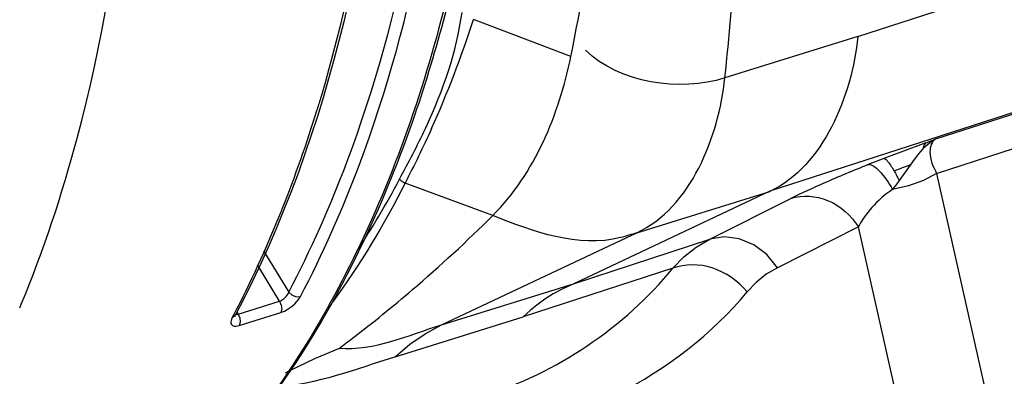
# Paper-space layout 'Sheet' of a CAD drawing. Header units: inches. Extents: x 0.2 to 10.8, y 0.2 to 8.3.
# Tile 300 of 545: x 5.4656 to 5.6879, y 6.4648 to 6.5454. Entities that reach past the tile are written whole.
import ezdxf

# ---------------------------------------------------------------- set-up
doc = ezdxf.new("R2010")
doc.units = ezdxf.units.IN
doc.header["$MEASUREMENT"] = 0
doc.layers.get('0').update_dxf_attribs({"lineweight": 5})

psp = doc.layouts.new('Sheet')

# ---------------------------------------------------------------- linework, layer by layer
at = {"color": 0, "linetype": 'ByBlock', "lineweight": -3}
for p, q in [((5.654845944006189, 6.541591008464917), (6.356262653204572, 6.769911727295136)), ((6.311978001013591, 6.726075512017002), (5.634963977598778, 6.506593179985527)), ((6.302911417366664, 6.722153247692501), (5.672362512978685, 6.518349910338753)), ((5.672618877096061, 6.510650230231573), (6.296200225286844, 6.712201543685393)), ((5.590046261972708, 6.537099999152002), (5.568016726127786, 6.545406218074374)), ((5.654844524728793, 6.541597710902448), (5.624807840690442, 6.532228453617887)), ((5.671494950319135, 6.517858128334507), (5.670175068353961, 6.516818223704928)), ((5.672362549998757, 6.518349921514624), (5.671494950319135, 6.517858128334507)), ((5.671927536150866, 6.518197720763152), (5.672362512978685, 6.518349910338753)), ((5.670207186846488, 6.517583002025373), (5.660679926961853, 6.514001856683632)), ((5.670175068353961, 6.516818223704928), (5.669524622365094, 6.516178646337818)), ((5.670175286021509, 6.516818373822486), (5.669625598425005, 6.5166205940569)), ((5.660679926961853, 6.514001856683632), (5.657172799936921, 6.512621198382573)), ((5.666610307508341, 6.512541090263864), (5.664161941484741, 6.509063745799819)), ((5.672618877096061, 6.510650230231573), (5.725337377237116, 6.275606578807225)), ((5.572384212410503, 6.501123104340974), (5.55261761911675, 6.508470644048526)), ((5.634963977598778, 6.506593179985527), (5.590882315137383, 6.485752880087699)), ((5.60492847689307, 6.497228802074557), (5.634969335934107, 6.506579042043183)), ((5.621390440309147, 6.49574237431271), (5.639686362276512, 6.504961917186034)), ((5.65495517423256, 6.498544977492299), (5.636656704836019, 6.489324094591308)), ((5.705589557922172, 6.272793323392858), (5.65495517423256, 6.498544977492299)), ((5.560835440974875, 6.476382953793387), (5.601397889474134, 6.49555962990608)), ((5.590882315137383, 6.485752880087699), (5.621390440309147, 6.49574237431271)), ((5.601397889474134, 6.49555962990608), (5.60492847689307, 6.497228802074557)), ((5.520672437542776, 6.493126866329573), (5.52633259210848, 6.48378341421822)), ((5.524281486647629, 6.481722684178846), (5.519283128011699, 6.489973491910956)), ((5.613053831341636, 6.489187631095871), (5.579260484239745, 6.478175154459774)), ((5.560835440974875, 6.476382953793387), (5.590887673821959, 6.485738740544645)), ((5.514918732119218, 6.478808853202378), (5.524281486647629, 6.481722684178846)), ((5.513890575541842, 6.478668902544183), (5.513421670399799, 6.477647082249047)), ((5.513916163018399, 6.478636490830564), (5.513588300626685, 6.478010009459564)), ((5.514233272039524, 6.478511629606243), (5.513588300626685, 6.478010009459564)), ((5.514142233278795, 6.478299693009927), (5.514233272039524, 6.478511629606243)), ((5.514350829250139, 6.478778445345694), (5.514564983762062, 6.478754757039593)), ((5.514564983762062, 6.478754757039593), (5.514918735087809, 6.478808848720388)), ((5.514585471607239, 6.479311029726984), (5.514918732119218, 6.478808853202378)), ((5.514918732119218, 6.478808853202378), (5.515286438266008, 6.477947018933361)), ((5.515183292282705, 6.476277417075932), (5.524546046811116, 6.479191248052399)), ((5.550366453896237, 6.469182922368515), (5.579260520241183, 6.478175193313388)), ((5.513421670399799, 6.477647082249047), (5.513317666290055, 6.477316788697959))]:
    psp.add_line(p, q, dxfattribs=at)
for points in [[(5.669524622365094, 6.516178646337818), (5.668525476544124, 6.515060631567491), (5.667532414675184, 6.513801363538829), (5.666610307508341, 6.512541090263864)], [(5.672618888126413, 6.510650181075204), (5.669657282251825, 6.509031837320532), (5.666262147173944, 6.507794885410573), (5.662656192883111, 6.507020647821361)], [(5.613053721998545, 6.489187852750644), (5.615564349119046, 6.491766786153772), (5.618349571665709, 6.493955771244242), (5.621390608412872, 6.495742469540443)], [(5.628049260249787, 6.49588386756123), (5.624661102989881, 6.496307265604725), (5.621390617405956, 6.495742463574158)], [(5.636659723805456, 6.489325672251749), (5.634261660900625, 6.492272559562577), (5.631323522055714, 6.494507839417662), (5.628049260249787, 6.49588386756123)], [(5.636656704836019, 6.489324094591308), (5.634139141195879, 6.487827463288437), (5.631850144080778, 6.48599335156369), (5.629804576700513, 6.483833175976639)], [(5.590887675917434, 6.485738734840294), (5.588209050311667, 6.48454458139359), (5.586042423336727, 6.483411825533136), (5.58412568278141, 6.482194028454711), (5.582379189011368, 6.480870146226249), (5.580845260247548, 6.479609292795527), (5.579260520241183, 6.478175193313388)], [(5.524281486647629, 6.481722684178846), (5.524482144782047, 6.481801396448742), (5.524678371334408, 6.481899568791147), (5.524878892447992, 6.482020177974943), (5.525089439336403, 6.48216859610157), (5.525312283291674, 6.482351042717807), (5.525545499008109, 6.482573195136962), (5.525775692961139, 6.482830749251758), (5.52599000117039, 6.48311775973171), (5.526180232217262, 6.483435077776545), (5.52633259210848, 6.48378341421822)], [(5.524546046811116, 6.479191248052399), (5.524954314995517, 6.479337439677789), (5.525357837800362, 6.479516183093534), (5.525774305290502, 6.479733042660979), (5.526216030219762, 6.479997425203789), (5.526688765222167, 6.480319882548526), (5.527189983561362, 6.480709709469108), (5.527692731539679, 6.481158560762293), (5.528170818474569, 6.481655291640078), (5.528608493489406, 6.482200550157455), (5.528979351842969, 6.482794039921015)], [(5.526332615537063, 6.483783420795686), (5.527095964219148, 6.483116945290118), (5.528066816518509, 6.482754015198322), (5.528979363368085, 6.482794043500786)], [(5.524281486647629, 6.481722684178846), (5.524649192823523, 6.480860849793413), (5.524744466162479, 6.479949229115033), (5.524546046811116, 6.479191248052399)], [(5.515286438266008, 6.477947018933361), (5.515381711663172, 6.477035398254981), (5.515183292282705, 6.476277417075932)], [(5.513317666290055, 6.477316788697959), (5.513273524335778, 6.477005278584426), (5.51330056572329, 6.476713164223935), (5.513419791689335, 6.476452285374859), (5.513650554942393, 6.476250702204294), (5.51400370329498, 6.476135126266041), (5.514502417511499, 6.476129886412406), (5.515183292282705, 6.476277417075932)], [(5.550366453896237, 6.469182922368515), (5.553668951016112, 6.471992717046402), (5.557163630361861, 6.474396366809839), (5.560834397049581, 6.476382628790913)], [(5.537727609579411, 6.471084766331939), (5.532144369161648, 6.468733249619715), (5.526359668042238, 6.465915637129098), (5.52554693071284, 6.46547283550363)]]:
    psp.add_lwpolyline(points, dxfattribs=at)
for centre, radius, start, end in [((5.08722630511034, 6.639212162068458), 0.5130816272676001, 348.5203953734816, 354.5346827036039), ((4.759945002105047, 6.622513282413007), 0.8695640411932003, 354.0410546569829, 357.7646395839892), ((5.34877861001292, 6.615285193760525), 0.2301052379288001, 335.7578143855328, 342.3210916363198), ((5.251171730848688, 6.611190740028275), 0.2944436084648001, 338.3694392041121, 342.9995336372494), ((5.426054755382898, 6.582827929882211), 0.1450799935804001, 334.6906757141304, 334.8889011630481), ((5.26841400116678, 6.60459698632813), 0.2759850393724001, 338.0149397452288, 338.3224309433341), ((5.285639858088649, 6.597345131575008), 0.2572971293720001, 332.5245879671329, 338.0763458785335), ((5.335881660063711, 6.738984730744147), 0.3354535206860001, 310.6217970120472, 314.8374328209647), ((5.216004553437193, 6.584660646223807), 0.2705494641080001, 337.2991971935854, 337.4863696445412)]:
    psp.add_arc(centre, radius, start, end, dxfattribs=at)
for points, knots in [([(5.548597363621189, 6.668877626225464), (5.549618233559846, 6.65113571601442), (5.549967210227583, 6.586398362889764), (5.53613909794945, 6.520219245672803), (5.514233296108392, 6.47851167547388)], [0, 0, 0, 0, 0.2739028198, 1, 1, 1, 1]), ([(5.547917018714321, 6.668388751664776), (5.548634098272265, 6.65592647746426), (5.549609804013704, 6.608795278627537), (5.543469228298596, 6.561258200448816), (5.5336247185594, 6.5280082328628)], [0, 0, 0, 0, 0.2646944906, 1, 1, 1, 1]), ([(5.465935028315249, 6.481066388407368), (5.470988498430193, 6.493258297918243), (5.489077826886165, 6.547838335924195), (5.493013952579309, 6.606432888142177), (5.490477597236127, 6.650512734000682)], [0, 0, 0, 0, 0.2301241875, 1, 1, 1, 1]), ([(5.526332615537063, 6.483783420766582), (5.531329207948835, 6.493295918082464), (5.550173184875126, 6.535961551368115), (5.558466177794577, 6.582772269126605), (5.560534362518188, 6.618502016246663)], [0, 0, 0, 0, 0.2309025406, 1, 1, 1, 1]), ([(5.5336247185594, 6.5280082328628), (5.533480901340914, 6.527522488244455), (5.533191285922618, 6.526552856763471), (5.532896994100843, 6.525584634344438), (5.532748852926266, 6.525101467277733)], [0, 0, 0, 0, 0.5006029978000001, 1, 1, 1, 1]), ([(5.551369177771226, 6.509355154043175), (5.552366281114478, 6.511237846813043), (5.554370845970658, 6.515024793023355), (5.556287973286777, 6.518857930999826), (5.557208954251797, 6.520805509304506)], [0, 0, 0, 0, 0.4972079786, 1, 1, 1, 1]), ([(5.558592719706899, 6.520805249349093), (5.557649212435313, 6.518705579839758), (5.555715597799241, 6.514564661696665), (5.553663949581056, 6.510480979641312), (5.552617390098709, 6.508469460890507)], [0, 0, 0, 0, 0.5037674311, 1, 1, 1, 1]), ([(5.670207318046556, 6.517583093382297), (5.670517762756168, 6.517695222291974), (5.671090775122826, 6.517901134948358), (5.671664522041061, 6.518104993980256), (5.67192747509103, 6.518197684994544)], [0, 0, 0, 0, 0.542095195, 1, 1, 1, 1]), ([(5.672362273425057, 6.518349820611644), (5.671459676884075, 6.517851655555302), (5.670577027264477, 6.514622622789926), (5.671850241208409, 6.512169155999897), (5.672618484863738, 6.510650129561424)], [0, 0, 0, 0, 0.3771948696, 1, 1, 1, 1]), ([(5.671927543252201, 6.51819772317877), (5.671850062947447, 6.518152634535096), (5.671697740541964, 6.518048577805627), (5.671560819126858, 6.517925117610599), (5.671494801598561, 6.517857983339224)], [0, 0, 0, 0, 0.4877283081, 1, 1, 1, 1]), ([(5.669625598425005, 6.5166205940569), (5.669605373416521, 6.516550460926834), (5.66956793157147, 6.516403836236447), (5.669538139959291, 6.516255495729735), (5.669524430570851, 6.516178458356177)], [0, 0, 0, 0, 0.4826216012, 1, 1, 1, 1]), ([(5.670207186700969, 6.517583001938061), (5.670071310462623, 6.517488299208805), (5.669820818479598, 6.517185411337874), (5.6696850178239, 6.51682663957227), (5.669625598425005, 6.5166205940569)], [0, 0, 0, 0, 0.4357752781, 1, 1, 1, 1]), ([(5.660679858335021, 6.514001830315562), (5.661077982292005, 6.513975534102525), (5.661964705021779, 6.512842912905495), (5.662601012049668, 6.511897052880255), (5.663022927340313, 6.511171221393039)], [0, 0, 0, 0, 0.3221462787, 1, 1, 1, 1]), ([(5.657172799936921, 6.512621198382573), (5.653806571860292, 6.511279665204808), (5.647932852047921, 6.50882658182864), (5.642139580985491, 6.506184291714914), (5.639686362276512, 6.504961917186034)], [0, 0, 0, 0, 0.5693531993, 1, 1, 1, 1]), ([(5.657172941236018, 6.512621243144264), (5.658090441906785, 6.512745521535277), (5.660433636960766, 6.510593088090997), (5.661779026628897, 6.508527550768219), (5.662656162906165, 6.507020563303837)], [0, 0, 0, 0, 0.3468300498, 1, 1, 1, 1]), ([(5.666611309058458, 6.51254246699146), (5.666025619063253, 6.512322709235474), (5.664828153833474, 6.511869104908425), (5.663633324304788, 6.511408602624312), (5.663022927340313, 6.511171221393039)], [0, 0, 0, 0, 0.4885317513, 1, 1, 1, 1]), ([(5.663022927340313, 6.511171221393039), (5.663215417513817, 6.5108400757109), (5.663604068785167, 6.510142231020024), (5.6639736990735, 6.509434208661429), (5.664161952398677, 6.509063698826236)], [0, 0, 0, 0, 0.4796117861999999, 1, 1, 1, 1]), ([(5.541676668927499, 6.492983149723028), (5.543404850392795, 6.495604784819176), (5.546765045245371, 6.500988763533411), (5.549866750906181, 6.506525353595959), (5.551369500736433, 6.509354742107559)], [0, 0, 0, 0, 0.4949790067, 1, 1, 1, 1]), ([(5.551389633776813, 6.509329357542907), (5.551544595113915, 6.509136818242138), (5.551923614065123, 6.508793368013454), (5.552376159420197, 6.508558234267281), (5.552617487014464, 6.508470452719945)], [0, 0, 0, 0, 0.4904313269, 1, 1, 1, 1]), ([(5.664162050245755, 6.509063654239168), (5.663910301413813, 6.508711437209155), (5.663413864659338, 6.508026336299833), (5.662906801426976, 6.507349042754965), (5.662656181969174, 6.507020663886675)], [0, 0, 0, 0, 0.5117298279, 1, 1, 1, 1]), ([(5.662656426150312, 6.507020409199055), (5.660941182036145, 6.505848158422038), (5.658017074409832, 6.503287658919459), (5.655761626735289, 6.500118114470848), (5.654955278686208, 6.498544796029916)], [0, 0, 0, 0, 0.5402601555, 1, 1, 1, 1]), ([(5.639686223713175, 6.504961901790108), (5.642319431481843, 6.505848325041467), (5.6487297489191, 6.505353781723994), (5.653311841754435, 6.501121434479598), (5.654955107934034, 6.498544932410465)], [0, 0, 0, 0, 0.4762164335, 1, 1, 1, 1]), ([(5.604935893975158, 6.497213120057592), (5.604328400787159, 6.497023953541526), (5.603108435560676, 6.496645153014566), (5.601878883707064, 6.496297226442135), (5.601257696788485, 6.496138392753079)], [0, 0, 0, 0, 0.4980790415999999, 1, 1, 1, 1]), ([(5.541671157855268, 6.492927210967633), (5.537472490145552, 6.484237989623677), (5.520211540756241, 6.453068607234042), (5.494393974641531, 6.426035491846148), (5.472002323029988, 6.412774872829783)], [0, 0, 0, 0, 0.2705172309, 1, 1, 1, 1]), ([(5.542032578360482, 6.492843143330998), (5.540944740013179, 6.490607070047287), (5.538717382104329, 6.486196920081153), (5.536354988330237, 6.481857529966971), (5.535147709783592, 6.479721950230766)], [0, 0, 0, 0, 0.5033848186, 1, 1, 1, 1]), ([(5.629804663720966, 6.483833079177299), (5.627806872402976, 6.486313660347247), (5.622498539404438, 6.490104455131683), (5.615825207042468, 6.490232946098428), (5.613053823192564, 6.489187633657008)], [0, 0, 0, 0, 0.5181445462, 1, 1, 1, 1]), ([(5.540758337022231, 6.473393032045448), (5.543056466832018, 6.475156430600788), (5.547614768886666, 6.478754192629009), (5.552073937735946, 6.482474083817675), (5.554283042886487, 6.484367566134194)], [0, 0, 0, 0, 0.4988958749, 1, 1, 1, 1]), ([(5.535810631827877, 6.449404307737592), (5.545212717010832, 6.448451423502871), (5.579401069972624, 6.447624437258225), (5.614037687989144, 6.464803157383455), (5.629804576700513, 6.483833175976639)], [0, 0, 0, 0, 0.2766196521, 1, 1, 1, 1]), ([(5.537707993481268, 6.471081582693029), (5.53821855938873, 6.471463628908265), (5.539237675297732, 6.472231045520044), (5.540252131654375, 6.473004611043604), (5.540758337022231, 6.473393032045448)], [0, 0, 0, 0, 0.4998531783, 1, 1, 1, 1])]:
    psp.add_open_spline(points, degree=3, knots=knots, dxfattribs=at)
for points in [[(5.542278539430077, 6.512633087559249), (5.554814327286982, 6.546080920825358), (5.561231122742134, 6.582044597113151), (5.563341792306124, 6.617701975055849)], [(5.568591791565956, 6.584000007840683), (5.565494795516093, 6.563127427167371), (5.560697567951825, 6.542391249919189), (5.553801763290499, 6.522448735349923)], [(5.566459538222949, 6.568110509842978), (5.563455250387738, 6.55261351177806), (5.559441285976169, 6.537262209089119), (5.554247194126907, 6.522355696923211)], [(5.5574227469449, 6.521259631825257), (5.561240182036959, 6.529405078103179), (5.564183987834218, 6.538115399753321), (5.565470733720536, 6.547018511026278)], [(5.654844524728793, 6.541597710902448), (5.653451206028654, 6.528244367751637), (5.647114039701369, 6.512298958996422), (5.634975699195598, 6.506561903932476)], [(5.624809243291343, 6.532227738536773), (5.614601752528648, 6.529001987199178), (5.600989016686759, 6.531030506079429), (5.593310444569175, 6.538489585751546)], [(5.572383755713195, 6.501123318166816), (5.581857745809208, 6.510542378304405), (5.58736805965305, 6.524011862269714), (5.590045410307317, 6.537100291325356)], [(5.604934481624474, 6.497212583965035), (5.617088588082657, 6.502904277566), (5.623409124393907, 6.518880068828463), (5.624809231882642, 6.532227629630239)], [(5.553801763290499, 6.522448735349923), (5.550324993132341, 6.512393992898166), (5.546299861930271, 6.502506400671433), (5.541671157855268, 6.492927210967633)], [(5.554247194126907, 6.522355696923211), (5.550743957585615, 6.512301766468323), (5.546690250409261, 6.502417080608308), (5.542032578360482, 6.492843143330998)], [(5.528979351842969, 6.482794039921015), (5.534043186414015, 6.492434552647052), (5.538456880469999, 6.502436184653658), (5.542278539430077, 6.512633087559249)], [(5.552629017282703, 6.50846676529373), (5.547889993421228, 6.499069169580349), (5.542420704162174, 6.489991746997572), (5.536192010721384, 6.481507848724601)], [(5.601257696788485, 6.496138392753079), (5.591795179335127, 6.493718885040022), (5.581427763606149, 6.497434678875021), (5.572383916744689, 6.501122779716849)], [(5.570278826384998, 6.460321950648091), (5.586704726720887, 6.465427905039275), (5.602161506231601, 6.475874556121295), (5.613053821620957, 6.489187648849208)], [(5.535147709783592, 6.479721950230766), (5.520089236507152, 6.45308470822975), (5.498567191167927, 6.428459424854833), (5.472234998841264, 6.4128736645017)], [(5.537731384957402, 6.471086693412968), (5.545613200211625, 6.470535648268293), (5.553291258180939, 6.474034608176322), (5.560835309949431, 6.47638278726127)], [(5.550409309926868, 6.469195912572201), (5.541557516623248, 6.466320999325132), (5.532640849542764, 6.462951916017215), (5.523358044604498, 6.462281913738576)]]:
    psp.add_open_spline(points, degree=3, dxfattribs=at)

doc.saveas('drawing.dxf')
